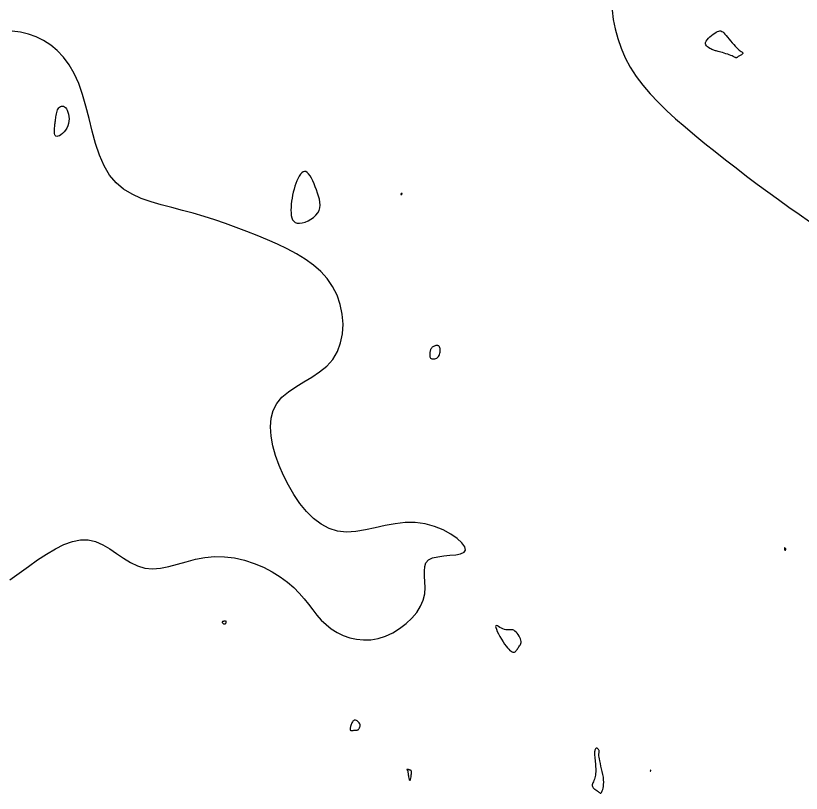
# Model space of a CAD drawing. Extents: x 3040093 to 3056816, y 408076 to 509144.
# Drawn here: x 3041459.1 to 3041530.2, y 421772.2 to 421842.6 of the extents above; entities that cross this region are included whole.
import ezdxf

# ---------------------------------------------------------------- set-up
doc = ezdxf.new("R2010")
doc.units = 0
doc.layers.add('V-CHAN-CONT-EL17', color=7, linetype='Continuous')

msp = doc.modelspace()

# ---------------------------------------------------------------- linework, layer by layer
at = {"layer": 'V-CHAN-CONT-EL17'}
for points in [[(3041513.04, 421843.114), (3041513.144, 421842.285), (3041513.313, 421841.429), (3041513.548, 421840.557), (3041513.854, 421839.68), (3041514.232, 421838.81), (3041514.685, 421837.958), (3041515.214, 421837.132), (3041515.815, 421836.331), (3041516.48, 421835.551), (3041517.202, 421834.788), (3041517.975, 421834.036), (3041518.792, 421833.294), (3041519.645, 421832.555), (3041520.529, 421831.816), (3041521.436, 421831.074), (3041522.362, 421830.33), (3041523.304, 421829.587), (3041524.256, 421828.849), (3041525.215, 421828.117), (3041526.176, 421827.395), (3041527.136, 421826.685), (3041528.09, 421825.99), (3041529.035, 421825.312), (3041529.969, 421824.651), (3041530.892, 421824.007)], [(3041458.529, 421791.576), (3041459.377, 421792.184), (3041460.218, 421792.787), (3041461.048, 421793.366), (3041461.864, 421793.902), (3041462.663, 421794.372), (3041463.442, 421794.757), (3041464.199, 421795.035), (3041464.93, 421795.187), (3041465.632, 421795.19), (3041466.304, 421795.035), (3041466.952, 421794.751), (3041467.583, 421794.38), (3041468.206, 421793.962), (3041468.828, 421793.537), (3041469.456, 421793.145), (3041470.099, 421792.828), (3041470.764, 421792.626), (3041471.458, 421792.567), (3041472.18, 421792.629), (3041472.931, 421792.78), (3041473.708, 421792.985), (3041474.511, 421793.211), (3041475.34, 421793.425), (3041476.192, 421793.593), (3041477.068, 421793.681), (3041477.964, 421793.664), (3041478.868, 421793.545), (3041479.765, 421793.337), (3041480.643, 421793.052), (3041481.486, 421792.701), (3041482.28, 421792.296), (3041483.012, 421791.849), (3041483.666, 421791.372), (3041484.235, 421790.877), (3041484.73, 421790.37), (3041485.17, 421789.86), (3041485.572, 421789.354), (3041485.953, 421788.859), (3041486.333, 421788.382), (3041486.728, 421787.932), (3041487.156, 421787.515), (3041487.63, 421787.138), (3041488.15, 421786.81), (3041488.709, 421786.537), (3041489.301, 421786.327), (3041489.92, 421786.187), (3041490.559, 421786.126), (3041491.214, 421786.15), (3041491.878, 421786.267), (3041492.543, 421786.481), (3041493.195, 421786.783), (3041493.819, 421787.161), (3041494.399, 421787.601), (3041494.918, 421788.092), (3041495.361, 421788.621), (3041495.712, 421789.175), (3041495.955, 421789.742), (3041496.083, 421790.309), (3041496.122, 421790.867), (3041496.107, 421791.402), (3041496.073, 421791.905), (3041496.053, 421792.364), (3041496.083, 421792.768), (3041496.197, 421793.106), (3041496.429, 421793.368), (3041496.802, 421793.547), (3041497.281, 421793.662), (3041497.82, 421793.734), (3041498.373, 421793.787), (3041498.892, 421793.844), (3041499.331, 421793.927), (3041499.644, 421794.06), (3041499.783, 421794.265), (3041499.714, 421794.557), (3041499.45, 421794.915), (3041499.018, 421795.308), (3041498.443, 421795.708), (3041497.752, 421796.083), (3041496.969, 421796.405), (3041496.121, 421796.643), (3041495.234, 421796.768), (3041494.329, 421796.761), (3041493.419, 421796.651), (3041492.508, 421796.475), (3041491.604, 421796.272), (3041490.714, 421796.083), (3041489.844, 421795.945), (3041489.002, 421795.897), (3041488.194, 421795.98), (3041487.426, 421796.221), (3041486.701, 421796.611), (3041486.019, 421797.132), (3041485.382, 421797.764), (3041484.791, 421798.487), (3041484.248, 421799.283), (3041483.754, 421800.133), (3041483.31, 421801.017), (3041482.919, 421801.916), (3041482.592, 421802.818), (3041482.342, 421803.709), (3041482.182, 421804.576), (3041482.124, 421805.406), (3041482.182, 421806.186), (3041482.367, 421806.903), (3041482.694, 421807.543), (3041483.166, 421808.1), (3041483.756, 421808.593), (3041484.428, 421809.044), (3041485.146, 421809.478), (3041485.875, 421809.918), (3041486.579, 421810.39), (3041487.222, 421810.917), (3041487.768, 421811.523), (3041488.188, 421812.224), (3041488.48, 421813.006), (3041488.647, 421813.845), (3041488.694, 421814.719), (3041488.624, 421815.606), (3041488.442, 421816.483), (3041488.151, 421817.326), (3041487.754, 421818.114), (3041487.259, 421818.829), (3041486.673, 421819.474), (3041486.007, 421820.058), (3041485.271, 421820.588), (3041484.477, 421821.074), (3041483.634, 421821.523), (3041482.753, 421821.944), (3041481.845, 421822.345), (3041480.919, 421822.733), (3041479.978, 421823.108), (3041479.025, 421823.469), (3041478.063, 421823.814), (3041477.094, 421824.142), (3041476.12, 421824.452), (3041475.145, 421824.741), (3041474.17, 421825.009), (3041473.201, 421825.258), (3041472.247, 421825.506), (3041471.322, 421825.775), (3041470.437, 421826.087), (3041469.607, 421826.464), (3041468.842, 421826.928), (3041468.157, 421827.501), (3041467.563, 421828.204), (3041467.068, 421829.051), (3041466.655, 421830.018), (3041466.306, 421831.072), (3041465.999, 421832.181), (3041465.712, 421833.311), (3041465.427, 421834.431), (3041465.121, 421835.506), (3041464.775, 421836.504), (3041464.371, 421837.4), (3041463.911, 421838.19), (3041463.398, 421838.879), (3041462.839, 421839.471), (3041462.238, 421839.97), (3041461.599, 421840.38), (3041460.928, 421840.706), (3041460.229, 421840.952), (3041459.507, 421841.124), (3041458.764, 421841.233)]]:
    msp.add_lwpolyline(points, dxfattribs=at)
for points in [[(3041522.587, 421841.2), (3041522.693, 421841.238), (3041522.788, 421841.253), (3041522.877, 421841.244), (3041522.964, 421841.211), (3041523.053, 421841.154), (3041523.147, 421841.072), (3041523.251, 421840.964), (3041523.367, 421840.833), (3041523.494, 421840.682), (3041523.629, 421840.518), (3041523.768, 421840.347), (3041523.91, 421840.176), (3041524.051, 421840.011), (3041524.187, 421839.858), (3041524.317, 421839.723), (3041524.437, 421839.612), (3041524.546, 421839.522), (3041524.642, 421839.45), (3041524.725, 421839.393), (3041524.791, 421839.347), (3041524.841, 421839.309), (3041524.872, 421839.275), (3041524.883, 421839.242), (3041524.874, 421839.207), (3041524.847, 421839.171), (3041524.806, 421839.133), (3041524.755, 421839.095), (3041524.696, 421839.058), (3041524.634, 421839.021), (3041524.572, 421838.985), (3041524.514, 421838.952), (3041524.463, 421838.921), (3041524.418, 421838.894), (3041524.379, 421838.87), (3041524.346, 421838.849), (3041524.318, 421838.833), (3041524.293, 421838.822), (3041524.272, 421838.815), (3041524.254, 421838.813), (3041524.237, 421838.816), (3041524.219, 421838.825), (3041524.197, 421838.839), (3041524.167, 421838.858), (3041524.126, 421838.883), (3041524.07, 421838.913), (3041523.997, 421838.949), (3041523.903, 421838.989), (3041523.786, 421839.035), (3041523.65, 421839.084), (3041523.502, 421839.135), (3041523.345, 421839.187), (3041523.187, 421839.237), (3041523.033, 421839.285), (3041522.888, 421839.328), (3041522.758, 421839.365), (3041522.646, 421839.396), (3041522.551, 421839.42), (3041522.468, 421839.442), (3041522.393, 421839.462), (3041522.321, 421839.482), (3041522.248, 421839.506), (3041522.17, 421839.535), (3041522.082, 421839.571), (3041521.983, 421839.616), (3041521.877, 421839.671), (3041521.772, 421839.735), (3041521.675, 421839.809), (3041521.593, 421839.892), (3041521.533, 421839.986), (3041521.503, 421840.09), (3041521.509, 421840.204), (3041521.557, 421840.327), (3041521.641, 421840.457), (3041521.753, 421840.589), (3041521.886, 421840.719), (3041522.031, 421840.844), (3041522.182, 421840.958), (3041522.329, 421841.058), (3041522.466, 421841.14)], [(3041462.713, 421833.475), (3041462.733, 421833.603), (3041462.756, 421833.732), (3041462.784, 421833.859), (3041462.818, 421833.981), (3041462.86, 421834.096), (3041462.911, 421834.199), (3041462.972, 421834.287), (3041463.044, 421834.359), (3041463.125, 421834.41), (3041463.213, 421834.441), (3041463.305, 421834.448), (3041463.398, 421834.429), (3041463.491, 421834.384), (3041463.58, 421834.31), (3041463.663, 421834.204), (3041463.738, 421834.067), (3041463.802, 421833.903), (3041463.852, 421833.718), (3041463.885, 421833.516), (3041463.899, 421833.303), (3041463.89, 421833.086), (3041463.855, 421832.869), (3041463.792, 421832.659), (3041463.7, 421832.46), (3041463.584, 421832.277), (3041463.452, 421832.112), (3041463.31, 421831.969), (3041463.165, 421831.853), (3041463.026, 421831.766), (3041462.899, 421831.712), (3041462.791, 421831.695), (3041462.708, 421831.716), (3041462.648, 421831.77), (3041462.609, 421831.853), (3041462.586, 421831.957), (3041462.576, 421832.077), (3041462.576, 421832.205), (3041462.583, 421832.337), (3041462.594, 421832.466), (3041462.605, 421832.587), (3041462.616, 421832.7), (3041462.628, 421832.809), (3041462.64, 421832.915), (3041462.653, 421833.02), (3041462.666, 421833.126), (3041462.681, 421833.236), (3041462.696, 421833.352)], [(3041483.985, 421825.035), (3041483.989, 421824.786), (3041484.011, 421824.554), (3041484.056, 421824.346), (3041484.127, 421824.166), (3041484.229, 421824.02), (3041484.365, 421823.914), (3041484.54, 421823.852), (3041484.754, 421823.838), (3041484.999, 421823.871), (3041485.263, 421823.945), (3041485.531, 421824.055), (3041485.793, 421824.198), (3041486.036, 421824.368), (3041486.248, 421824.562), (3041486.415, 421824.774), (3041486.53, 421825.001), (3041486.595, 421825.241), (3041486.616, 421825.492), (3041486.6, 421825.753), (3041486.553, 421826.021), (3041486.482, 421826.296), (3041486.392, 421826.576), (3041486.29, 421826.86), (3041486.182, 421827.144), (3041486.069, 421827.422), (3041485.952, 421827.686), (3041485.831, 421827.928), (3041485.708, 421828.14), (3041485.583, 421828.314), (3041485.457, 421828.443), (3041485.331, 421828.518), (3041485.206, 421828.534), (3041485.082, 421828.494), (3041484.96, 421828.406), (3041484.843, 421828.274), (3041484.729, 421828.107), (3041484.622, 421827.908), (3041484.52, 421827.686), (3041484.426, 421827.446), (3041484.341, 421827.194), (3041484.264, 421826.932), (3041484.195, 421826.664), (3041484.136, 421826.39), (3041484.086, 421826.115), (3041484.046, 421825.839), (3041484.015, 421825.566), (3041483.995, 421825.297)], [(3041493.931, 421826.477), (3041493.932, 421826.467), (3041493.935, 421826.458), (3041493.94, 421826.449), (3041493.946, 421826.442), (3041493.953, 421826.437), (3041493.962, 421826.434), (3041493.971, 421826.434), (3041493.98, 421826.436), (3041493.99, 421826.442), (3041494, 421826.45), (3041494.009, 421826.459), (3041494.019, 421826.469), (3041494.027, 421826.48), (3041494.035, 421826.49), (3041494.041, 421826.5), (3041494.047, 421826.509), (3041494.051, 421826.517), (3041494.053, 421826.523), (3041494.055, 421826.529), (3041494.056, 421826.534), (3041494.055, 421826.538), (3041494.054, 421826.542), (3041494.051, 421826.544), (3041494.048, 421826.547), (3041494.044, 421826.549), (3041494.038, 421826.55), (3041494.032, 421826.55), (3041494.026, 421826.55), (3041494.018, 421826.549), (3041494.009, 421826.547), (3041494, 421826.544), (3041493.99, 421826.54), (3041493.98, 421826.535), (3041493.969, 421826.529), (3041493.96, 421826.522), (3041493.951, 421826.514), (3041493.943, 421826.506), (3041493.937, 421826.497), (3041493.933, 421826.487)], [(3041496.545, 421812.04), (3041496.539, 421811.967), (3041496.538, 421811.893), (3041496.543, 421811.821), (3041496.556, 421811.754), (3041496.58, 421811.693), (3041496.616, 421811.641), (3041496.666, 421811.6), (3041496.732, 421811.572), (3041496.811, 421811.558), (3041496.898, 421811.558), (3041496.99, 421811.573), (3041497.083, 421811.601), (3041497.172, 421811.645), (3041497.255, 421811.703), (3041497.327, 421811.777), (3041497.384, 421811.865), (3041497.428, 421811.965), (3041497.459, 421812.072), (3041497.478, 421812.183), (3041497.486, 421812.293), (3041497.484, 421812.398), (3041497.472, 421812.494), (3041497.453, 421812.578), (3041497.426, 421812.645), (3041497.393, 421812.697), (3041497.354, 421812.735), (3041497.31, 421812.76), (3041497.261, 421812.775), (3041497.21, 421812.78), (3041497.156, 421812.777), (3041497.1, 421812.767), (3041497.042, 421812.752), (3041496.985, 421812.732), (3041496.929, 421812.708), (3041496.874, 421812.68), (3041496.822, 421812.649), (3041496.774, 421812.614), (3041496.73, 421812.576), (3041496.692, 421812.536), (3041496.66, 421812.494), (3041496.634, 421812.449), (3041496.613, 421812.402), (3041496.596, 421812.351), (3041496.582, 421812.297), (3041496.571, 421812.24), (3041496.561, 421812.178), (3041496.553, 421812.111)], [(3041528.678, 421794.271), (3041528.687, 421794.266), (3041528.696, 421794.262), (3041528.705, 421794.26), (3041528.714, 421794.259), (3041528.724, 421794.26), (3041528.733, 421794.262), (3041528.741, 421794.266), (3041528.749, 421794.272), (3041528.756, 421794.28), (3041528.762, 421794.289), (3041528.767, 421794.3), (3041528.769, 421794.312), (3041528.77, 421794.326), (3041528.767, 421794.341), (3041528.762, 421794.357), (3041528.754, 421794.374), (3041528.743, 421794.391), (3041528.73, 421794.408), (3041528.716, 421794.423), (3041528.702, 421794.436), (3041528.687, 421794.447), (3041528.674, 421794.454), (3041528.662, 421794.456), (3041528.652, 421794.454), (3041528.644, 421794.446), (3041528.638, 421794.436), (3041528.634, 421794.423), (3041528.631, 421794.407), (3041528.63, 421794.391), (3041528.63, 421794.374), (3041528.631, 421794.358), (3041528.633, 421794.344), (3041528.636, 421794.331), (3041528.639, 421794.319), (3041528.644, 421794.308), (3041528.649, 421794.298), (3041528.655, 421794.29), (3041528.662, 421794.283), (3041528.67, 421794.276)], [(3041477.772, 421787.701), (3041477.779, 421787.689), (3041477.787, 421787.676), (3041477.796, 421787.664), (3041477.806, 421787.653), (3041477.816, 421787.642), (3041477.827, 421787.632), (3041477.838, 421787.623), (3041477.848, 421787.616), (3041477.859, 421787.609), (3041477.87, 421787.604), (3041477.881, 421787.6), (3041477.892, 421787.596), (3041477.905, 421787.593), (3041477.919, 421787.59), (3041477.933, 421787.587), (3041477.95, 421787.585), (3041477.967, 421787.583), (3041477.986, 421787.582), (3041478.004, 421787.584), (3041478.023, 421787.588), (3041478.042, 421787.595), (3041478.06, 421787.607), (3041478.077, 421787.623), (3041478.093, 421787.644), (3041478.107, 421787.67), (3041478.119, 421787.698), (3041478.127, 421787.726), (3041478.133, 421787.755), (3041478.134, 421787.781), (3041478.131, 421787.804), (3041478.123, 421787.823), (3041478.109, 421787.835), (3041478.092, 421787.842), (3041478.07, 421787.845), (3041478.046, 421787.843), (3041478.02, 421787.84), (3041477.993, 421787.834), (3041477.966, 421787.828), (3041477.94, 421787.822), (3041477.916, 421787.816), (3041477.894, 421787.812), (3041477.873, 421787.807), (3041477.855, 421787.803), (3041477.838, 421787.8), (3041477.823, 421787.795), (3041477.809, 421787.791), (3041477.798, 421787.785), (3041477.788, 421787.779), (3041477.779, 421787.772), (3041477.773, 421787.764), (3041477.768, 421787.755), (3041477.765, 421787.745), (3041477.764, 421787.735), (3041477.765, 421787.724), (3041477.767, 421787.713)], [(3041504.213, 421785.024), (3041504.273, 421785.055), (3041504.326, 421785.1), (3041504.376, 421785.158), (3041504.423, 421785.224), (3041504.468, 421785.295), (3041504.514, 421785.37), (3041504.562, 421785.443), (3041504.612, 421785.514), (3041504.662, 421785.584), (3041504.71, 421785.655), (3041504.751, 421785.728), (3041504.782, 421785.807), (3041504.801, 421785.894), (3041504.805, 421785.99), (3041504.789, 421786.098), (3041504.753, 421786.219), (3041504.697, 421786.349), (3041504.626, 421786.482), (3041504.542, 421786.612), (3041504.449, 421786.735), (3041504.35, 421786.844), (3041504.248, 421786.934), (3041504.146, 421787), (3041504.046, 421787.038), (3041503.949, 421787.054), (3041503.851, 421787.053), (3041503.751, 421787.044), (3041503.648, 421787.034), (3041503.54, 421787.03), (3041503.424, 421787.039), (3041503.3, 421787.068), (3041503.166, 421787.121), (3041503.029, 421787.191), (3041502.895, 421787.267), (3041502.769, 421787.339), (3041502.66, 421787.394), (3041502.574, 421787.423), (3041502.517, 421787.415), (3041502.496, 421787.359), (3041502.515, 421787.248), (3041502.571, 421787.089), (3041502.657, 421786.894), (3041502.766, 421786.673), (3041502.893, 421786.438), (3041503.03, 421786.199), (3041503.173, 421785.967), (3041503.313, 421785.754), (3041503.446, 421785.569), (3041503.571, 421785.412), (3041503.688, 421785.283), (3041503.797, 421785.18), (3041503.897, 421785.103), (3041503.989, 421785.049), (3041504.072, 421785.019), (3041504.147, 421785.011)], [(3041489.41, 421777.934), (3041489.451, 421777.928), (3041489.498, 421777.929), (3041489.549, 421777.935), (3041489.603, 421777.944), (3041489.657, 421777.954), (3041489.709, 421777.962), (3041489.758, 421777.968), (3041489.803, 421777.969), (3041489.843, 421777.967), (3041489.88, 421777.963), (3041489.914, 421777.961), (3041489.948, 421777.962), (3041489.981, 421777.968), (3041490.016, 421777.98), (3041490.052, 421778.002), (3041490.09, 421778.034), (3041490.129, 421778.076), (3041490.166, 421778.126), (3041490.199, 421778.185), (3041490.224, 421778.249), (3041490.239, 421778.318), (3041490.243, 421778.392), (3041490.232, 421778.468), (3041490.204, 421778.545), (3041490.162, 421778.621), (3041490.109, 421778.692), (3041490.047, 421778.756), (3041489.979, 421778.809), (3041489.908, 421778.849), (3041489.837, 421778.872), (3041489.768, 421778.876), (3041489.705, 421778.858), (3041489.647, 421778.821), (3041489.594, 421778.768), (3041489.546, 421778.703), (3041489.503, 421778.629), (3041489.464, 421778.549), (3041489.431, 421778.466), (3041489.401, 421778.384), (3041489.376, 421778.306), (3041489.356, 421778.233), (3041489.341, 421778.166), (3041489.333, 421778.106), (3041489.332, 421778.053), (3041489.338, 421778.009), (3041489.353, 421777.974), (3041489.377, 421777.949)], [(3041511.29, 421772.794), (3041511.343, 421772.728), (3041511.41, 421772.666), (3041511.486, 421772.607), (3041511.567, 421772.552), (3041511.649, 421772.499), (3041511.727, 421772.45), (3041511.795, 421772.402), (3041511.852, 421772.357), (3041511.897, 421772.316), (3041511.933, 421772.283), (3041511.964, 421772.259), (3041511.991, 421772.248), (3041512.017, 421772.253), (3041512.044, 421772.275), (3041512.075, 421772.318), (3041512.112, 421772.384), (3041512.152, 421772.474), (3041512.192, 421772.585), (3041512.228, 421772.719), (3041512.259, 421772.874), (3041512.279, 421773.051), (3041512.287, 421773.248), (3041512.278, 421773.466), (3041512.251, 421773.703), (3041512.209, 421773.954), (3041512.157, 421774.211), (3041512.098, 421774.468), (3041512.038, 421774.718), (3041511.98, 421774.955), (3041511.929, 421775.172), (3041511.89, 421775.362), (3041511.865, 421775.521), (3041511.853, 421775.651), (3041511.851, 421775.756), (3041511.855, 421775.841), (3041511.862, 421775.91), (3041511.869, 421775.968), (3041511.874, 421776.019), (3041511.872, 421776.067), (3041511.861, 421776.116), (3041511.843, 421776.164), (3041511.817, 421776.21), (3041511.787, 421776.252), (3041511.753, 421776.287), (3041511.716, 421776.314), (3041511.678, 421776.331), (3041511.64, 421776.335), (3041511.604, 421776.326), (3041511.57, 421776.303), (3041511.54, 421776.266), (3041511.513, 421776.216), (3041511.49, 421776.154), (3041511.472, 421776.079), (3041511.459, 421775.992), (3041511.453, 421775.893), (3041511.453, 421775.783), (3041511.459, 421775.663), (3041511.469, 421775.534), (3041511.482, 421775.398), (3041511.497, 421775.256), (3041511.513, 421775.109), (3041511.529, 421774.958), (3041511.542, 421774.805), (3041511.553, 421774.65), (3041511.56, 421774.496), (3041511.562, 421774.342), (3041511.56, 421774.191), (3041511.551, 421774.044), (3041511.535, 421773.902), (3041511.512, 421773.765), (3041511.481, 421773.636), (3041511.442, 421773.515), (3041511.398, 421773.402), (3041511.352, 421773.297), (3041511.311, 421773.198), (3041511.276, 421773.106), (3041511.253, 421773.02), (3041511.245, 421772.94), (3041511.256, 421772.865)], [(3041494.543, 421774.29), (3041494.549, 421774.272), (3041494.553, 421774.25), (3041494.558, 421774.223), (3041494.562, 421774.187), (3041494.568, 421774.141), (3041494.575, 421774.083), (3041494.584, 421774.011), (3041494.597, 421773.924), (3041494.613, 421773.827), (3041494.631, 421773.727), (3041494.65, 421773.63), (3041494.672, 421773.544), (3041494.694, 421773.474), (3041494.718, 421773.427), (3041494.741, 421773.41), (3041494.765, 421773.427), (3041494.787, 421773.474), (3041494.809, 421773.544), (3041494.829, 421773.631), (3041494.847, 421773.729), (3041494.863, 421773.829), (3041494.875, 421773.928), (3041494.884, 421774.016), (3041494.889, 421774.09), (3041494.89, 421774.15), (3041494.888, 421774.198), (3041494.883, 421774.235), (3041494.876, 421774.262), (3041494.867, 421774.282), (3041494.856, 421774.297), (3041494.844, 421774.307), (3041494.832, 421774.315), (3041494.819, 421774.321), (3041494.805, 421774.325), (3041494.792, 421774.329), (3041494.778, 421774.331), (3041494.765, 421774.334), (3041494.752, 421774.336), (3041494.74, 421774.339), (3041494.729, 421774.342), (3041494.718, 421774.347), (3041494.707, 421774.351), (3041494.695, 421774.357), (3041494.682, 421774.363), (3041494.668, 421774.369), (3041494.651, 421774.376), (3041494.632, 421774.383), (3041494.61, 421774.39), (3041494.586, 421774.396), (3041494.562, 421774.402), (3041494.538, 421774.406), (3041494.516, 421774.41), (3041494.496, 421774.411), (3041494.482, 421774.41), (3041494.472, 421774.407), (3041494.469, 421774.4), (3041494.471, 421774.391), (3041494.478, 421774.38), (3041494.488, 421774.367), (3041494.499, 421774.353), (3041494.512, 421774.338), (3041494.524, 421774.322), (3041494.535, 421774.306)], [(3041516.556, 421774.301), (3041516.557, 421774.31), (3041516.557, 421774.318), (3041516.556, 421774.325), (3041516.553, 421774.331), (3041516.549, 421774.335), (3041516.545, 421774.338), (3041516.541, 421774.337), (3041516.537, 421774.334), (3041516.533, 421774.329), (3041516.528, 421774.322), (3041516.524, 421774.314), (3041516.52, 421774.305), (3041516.516, 421774.295), (3041516.511, 421774.285), (3041516.507, 421774.276), (3041516.503, 421774.267), (3041516.499, 421774.26), (3041516.495, 421774.253), (3041516.492, 421774.248), (3041516.491, 421774.244), (3041516.49, 421774.241), (3041516.492, 421774.24), (3041516.495, 421774.241), (3041516.5, 421774.243), (3041516.507, 421774.247), (3041516.515, 421774.253), (3041516.524, 421774.259), (3041516.532, 421774.267), (3041516.54, 421774.275), (3041516.547, 421774.283), (3041516.553, 421774.292)]]:
    msp.add_lwpolyline(points, close=True, dxfattribs=at)

doc.saveas('drawing.dxf')
